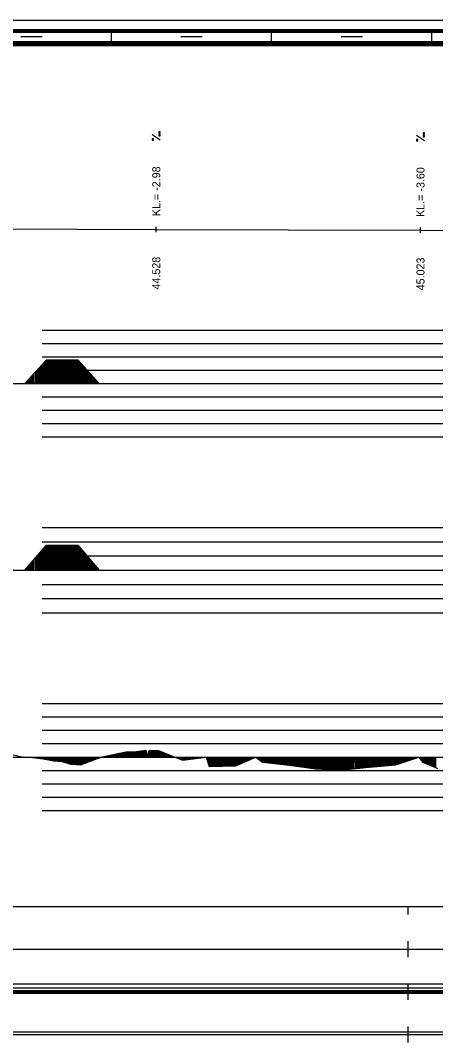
# Model space of a CAD drawing. Extents: x 2 to 10148, y 0 to 380.
# Drawn here: x 4727.9 to 4805.7, y 188.5 to 380 of the extents above; entities that cross this region are included whole.
import ezdxf

# ---------------------------------------------------------------- set-up
doc = ezdxf.new("R2010")
doc.units = 0
for name, color, linetype in [('NIVELETA_CARA', 7, 'Continuous'), ('NIVELETA_TEXT', 7, 'Continuous'), ('POSUN_CARA', 7, 'Continuous'), ('POSUN_RASTR', 7, 'Continuous'), ('RAM', 7, 'Continuous'), ('RYCHL_A', 7, 'Continuous'), ('RYCHL_B', 7, 'Continuous'), ('RYCHL_C', 7, 'Continuous'), ('RYCHL_RASTR', 7, 'Continuous'), ('ZRYCHL_CARA', 7, 'Continuous'), ('ZRYCHL_CARA_C', 7, 'Continuous'), ('ZRYCHL_RASTR', 7, 'Continuous')]:
    doc.layers.add(name, color=color, linetype=linetype)

msp = doc.modelspace()

# ---------------------------------------------------------------- linework, layer by layer
at = {"layer": 'NIVELETA_CARA'}
for p, q in [((4677.6, 341.07), (4753.37, 340.84)), ((4753.39, 340.34), (4753.39, 341.34)), ((4802.89, 340.19), (4802.89, 341.19)), ((4753.37, 340.84), (4753.39, 340.84)), ((4753.39, 340.84), (4753.41, 340.84)), ((4753.41, 340.84), (4802.77, 340.69)), ((4802.77, 340.69), (4802.89, 340.69)), ((4802.89, 340.69), (4803.01, 340.69)), ((4803.01, 340.69), (4832.13, 340.59))]:
    msp.add_line(p, q, dxfattribs=at)
at = {"layer": 'NIVELETA_TEXT'}
for p, q in [((4754.14, 357.59), (4752.64, 358.58)), ((4754.14, 359.11), (4753.89, 359.11)), ((4753.89, 359.11), (4753.89, 358.86)), ((4753.89, 358.86), (4754.14, 358.86)), ((4753.89, 358.86), (4753.9, 358.86)), ((4754.14, 358.6), (4753.89, 358.6)), ((4753.89, 358.6), (4753.89, 358.35)), ((4753.89, 358.35), (4754.14, 358.35)), ((4753.89, 358.35), (4753.9, 358.35)), ((4754.14, 358.86), (4754.14, 359.11)), ((4754.14, 358.35), (4754.14, 358.6)), ((4803.64, 357.44), (4802.14, 358.43)), ((4803.64, 358.96), (4803.39, 358.96)), ((4803.39, 358.96), (4803.39, 358.72)), ((4803.39, 358.72), (4803.4, 358.71)), ((4803.39, 358.71), (4803.64, 358.71)), ((4803.64, 358.45), (4803.39, 358.45)), ((4803.39, 358.45), (4803.39, 358.21)), ((4803.39, 358.21), (4803.4, 358.2)), ((4803.39, 358.2), (4803.64, 358.2)), ((4803.64, 358.71), (4803.64, 358.96)), ((4803.64, 358.2), (4803.64, 358.45)), ((4752.89, 357.84), (4752.64, 357.84)), ((4752.64, 357.84), (4752.64, 357.6)), ((4752.64, 357.6), (4752.65, 357.59)), ((4752.64, 357.59), (4752.89, 357.59)), ((4752.89, 357.59), (4752.89, 357.84)), ((4802.39, 357.69), (4802.14, 357.69)), ((4802.14, 357.69), (4802.14, 357.45)), ((4802.14, 357.45), (4802.15, 357.44)), ((4802.14, 357.44), (4802.39, 357.44)), ((4802.39, 357.44), (4802.39, 357.69))]:
    msp.add_line(p, q, dxfattribs=at)
at = {"layer": 'POSUN_CARA'}
for p, q in [((4749.16, 242.97), (4751.42, 243.31)), ((4750.91, 242), (4750.91, 243.23)), ((4751.16, 242), (4751.16, 243.27)), ((4751.41, 242), (4751.41, 243.31)), ((4751.42, 243.31), (4751.74, 242)), ((4751.42, 242), (4751.42, 243.31)), ((4751.74, 242), (4752.07, 243.24)), ((4752.07, 243.24), (4753.8, 243.21)), ((4752.07, 242), (4752.07, 243.24)), ((4752.32, 242), (4752.32, 243.24)), ((4752.57, 242), (4752.57, 243.23)), ((4752.82, 242), (4752.82, 243.23)), ((4753.07, 242), (4753.07, 243.22)), ((4753.32, 242), (4753.32, 243.22)), ((4753.57, 242), (4753.57, 243.21)), ((4753.8, 243.21), (4758.3, 241.41)), ((4753.8, 242), (4753.8, 243.21)), ((4724.15, 243), (4728.21, 242.02)), ((4728.15, 242), (4728.15, 242.04)), ((4728.21, 242.02), (4730.23, 241.9)), ((4728.21, 242), (4728.21, 242.02)), ((4728.46, 242), (4728.46, 242.01)), ((4728.71, 242), (4728.71, 241.99)), ((4728.96, 242), (4728.96, 241.98)), ((4729.21, 242), (4729.21, 241.96)), ((4729.46, 242), (4729.46, 241.94)), ((4729.71, 242), (4729.71, 241.93)), ((4729.96, 242), (4729.96, 241.91)), ((4730.21, 242), (4730.21, 241.9)), ((4730.23, 242), (4730.23, 241.9)), ((4730.23, 241.9), (4732.23, 241.65)), ((4730.48, 242), (4730.48, 241.87)), ((4730.73, 242), (4730.73, 241.83)), ((4730.98, 242), (4730.98, 241.8)), ((4731.23, 242), (4731.23, 241.77)), ((4731.48, 242), (4731.48, 241.74)), ((4731.73, 242), (4731.73, 241.71)), ((4731.98, 242), (4731.98, 241.68)), ((4732.23, 242), (4732.23, 241.65)), ((4732.23, 241.65), (4734.22, 241.29)), ((4732.48, 242), (4732.48, 241.6)), ((4732.73, 242), (4732.73, 241.56)), ((4732.98, 242), (4732.98, 241.51)), ((4733.23, 242), (4733.23, 241.47)), ((4733.48, 242), (4733.48, 241.42)), ((4733.73, 242), (4733.73, 241.38)), ((4733.98, 242), (4733.98, 241.33)), ((4734.22, 242), (4734.22, 241.29)), ((4734.22, 241.29), (4735.78, 241.13)), ((4734.47, 242), (4734.47, 241.26)), ((4734.72, 242), (4734.72, 241.24)), ((4734.97, 242), (4734.97, 241.21)), ((4735.22, 242), (4735.22, 241.19)), ((4735.47, 242), (4735.47, 241.16)), ((4735.72, 242), (4735.72, 241.13)), ((4735.78, 242), (4735.78, 241.13)), ((4736.03, 242), (4736.03, 241.05)), ((4736.28, 242), (4736.28, 240.97)), ((4736.53, 242), (4736.53, 240.89)), ((4736.78, 242), (4736.78, 240.81)), ((4737.03, 242), (4737.03, 240.73)), ((4737.28, 242), (4737.28, 240.65)), ((4737.31, 242), (4737.31, 240.64)), ((4737.56, 242), (4737.56, 240.62)), ((4737.81, 242), (4737.81, 240.61)), ((4738.06, 242), (4738.06, 240.6)), ((4738.31, 242), (4738.31, 240.58)), ((4738.56, 242), (4738.56, 240.57)), ((4738.81, 242), (4738.81, 240.55)), ((4739.06, 242), (4739.06, 240.54)), ((4739.28, 242), (4739.28, 240.52)), ((4739.28, 240.52), (4741.72, 241.49)), ((4739.53, 242), (4739.53, 240.62)), ((4739.78, 242), (4739.78, 240.72)), ((4740.03, 242), (4740.03, 240.82)), ((4740.28, 242), (4740.28, 240.92)), ((4740.53, 242), (4740.53, 241.02)), ((4740.78, 242), (4740.78, 241.12)), ((4741.03, 242), (4741.03, 241.22)), ((4741.28, 242), (4741.28, 241.32)), ((4741.53, 242), (4741.53, 241.42)), ((4741.72, 241.49), (4743.28, 242.04)), ((4741.72, 242), (4741.72, 241.49)), ((4741.97, 242), (4741.97, 241.58)), ((4742.22, 242), (4742.22, 241.67)), ((4742.47, 242), (4742.47, 241.75)), ((4742.72, 242), (4742.72, 241.84)), ((4742.97, 242), (4742.97, 241.93)), ((4743.22, 242), (4743.22, 242.02)), ((4743.28, 242.04), (4747.72, 242.98)), ((4743.28, 242), (4743.28, 242.04)), ((4743.53, 242), (4743.53, 242.09)), ((4743.78, 242), (4743.78, 242.15)), ((4744.03, 242), (4744.03, 242.2)), ((4744.28, 242), (4744.28, 242.25)), ((4744.53, 242), (4744.53, 242.31)), ((4744.78, 242), (4744.78, 242.36)), ((4745.03, 242), (4745.03, 242.41)), ((4745.28, 242), (4745.28, 242.46)), ((4745.53, 242), (4745.53, 242.52)), ((4745.78, 242), (4745.78, 242.57)), ((4746.03, 242), (4746.03, 242.62)), ((4746.28, 242), (4746.28, 242.68)), ((4746.53, 242), (4746.53, 242.73)), ((4746.78, 242), (4746.78, 242.78)), ((4747.03, 242), (4747.03, 242.84)), ((4747.28, 242), (4747.28, 242.89)), ((4747.53, 242), (4747.53, 242.94)), ((4747.72, 242.98), (4749.16, 242.97)), ((4747.72, 242), (4747.72, 242.98)), ((4747.97, 242), (4747.97, 242.98)), ((4748.22, 242), (4748.22, 242.98)), ((4748.47, 242), (4748.47, 242.98)), ((4748.72, 242), (4748.72, 242.97)), ((4748.97, 242), (4748.97, 242.97)), ((4749.16, 242), (4749.16, 242.97)), ((4749.41, 242), (4749.41, 243.01)), ((4749.66, 242), (4749.66, 243.04)), ((4749.91, 242), (4749.91, 243.08)), ((4750.16, 242), (4750.16, 243.12)), ((4750.41, 242), (4750.41, 243.16)), ((4750.66, 242), (4750.66, 243.19)), ((4751.67, 242), (4751.67, 242.3)), ((4751.74, 242), (4751.74, 242)), ((4751.99, 242), (4751.99, 242.96)), ((4754.05, 242), (4754.05, 243.11)), ((4754.3, 242), (4754.3, 243.01)), ((4754.55, 242), (4754.55, 242.91)), ((4754.8, 242), (4754.8, 242.81)), ((4755.05, 242), (4755.05, 242.71)), ((4755.3, 242), (4755.3, 242.61)), ((4755.55, 242), (4755.55, 242.51)), ((4755.8, 242), (4755.8, 242.41)), ((4756.05, 242), (4756.05, 242.31)), ((4756.3, 242), (4756.3, 242.21)), ((4756.55, 242), (4756.55, 242.11)), ((4756.8, 242), (4756.8, 242.01)), ((4757.05, 242), (4757.05, 241.91)), ((4757.3, 242), (4757.3, 241.81)), ((4757.55, 242), (4757.55, 241.71)), ((4757.8, 242), (4757.8, 241.61)), ((4758.05, 242), (4758.05, 241.51)), ((4758.3, 241.41), (4762.71, 242)), ((4758.3, 242), (4758.3, 241.41)), ((4758.55, 242), (4758.55, 241.44)), ((4758.8, 242), (4758.8, 241.47)), ((4759.05, 242), (4759.05, 241.51)), ((4759.3, 242), (4759.3, 241.54)), ((4759.55, 242), (4759.55, 241.57)), ((4759.8, 242), (4759.8, 241.61)), ((4760.05, 242), (4760.05, 241.64)), ((4760.3, 242), (4760.3, 241.68)), ((4760.55, 242), (4760.55, 241.71)), ((4760.8, 242), (4760.8, 241.74)), ((4761.05, 242), (4761.05, 241.78)), ((4761.3, 242), (4761.3, 241.81)), ((4761.55, 242), (4761.55, 241.84)), ((4761.8, 242), (4761.8, 241.88)), ((4762.05, 242), (4762.05, 241.91)), ((4762.3, 242), (4762.3, 241.94)), ((4762.55, 242), (4762.55, 241.98)), ((4762.71, 242), (4763.3, 240.21)), ((4762.71, 242), (4762.71, 242)), ((4762.96, 242), (4762.96, 241.24)), ((4763.21, 242), (4763.21, 240.47)), ((4763.3, 242), (4763.3, 240.21)), ((4763.55, 242), (4763.55, 240.21)), ((4763.8, 242), (4763.8, 240.22)), ((4764.05, 242), (4764.05, 240.22)), ((4764.3, 242), (4764.3, 240.23)), ((4764.55, 242), (4764.55, 240.24)), ((4764.8, 242), (4764.8, 240.24)), ((4765.05, 242), (4765.05, 240.25)), ((4765.3, 242), (4765.3, 240.26)), ((4765.55, 242), (4765.55, 240.26)), ((4765.8, 242), (4765.8, 240.27)), ((4766.05, 242), (4766.05, 240.27)), ((4766.3, 242), (4766.3, 240.28)), ((4766.55, 242), (4766.55, 240.29)), ((4766.8, 242), (4766.8, 240.29)), ((4767.05, 242), (4767.05, 240.3)), ((4767.3, 242), (4767.3, 240.31)), ((4767.55, 242), (4767.55, 240.31)), ((4767.8, 242), (4767.8, 240.32)), ((4768.05, 242), (4768.05, 240.32)), ((4768.3, 242), (4768.3, 240.33)), ((4768.3, 240.33), (4772.03, 242)), ((4768.3, 242), (4768.3, 240.33)), ((4768.55, 242), (4768.55, 240.44)), ((4768.8, 242), (4768.8, 240.55)), ((4769.05, 242), (4769.05, 240.67)), ((4769.3, 242), (4769.3, 240.78)), ((4769.55, 242), (4769.55, 240.89)), ((4769.8, 242), (4769.8, 241)), ((4770.05, 242), (4770.05, 241.11)), ((4770.3, 242), (4770.3, 241.23)), ((4770.55, 242), (4770.55, 241.34)), ((4770.8, 242), (4770.8, 241.45)), ((4771.05, 242), (4771.05, 241.56)), ((4771.3, 242), (4771.3, 241.67)), ((4771.55, 242), (4771.55, 241.79)), ((4771.8, 242), (4771.8, 241.9)), ((4772.03, 242), (4773.29, 241.05)), ((4772.03, 242), (4772.03, 242)), ((4772.28, 242), (4772.28, 241.81)), ((4772.53, 242), (4772.53, 241.62)), ((4772.78, 242), (4772.78, 241.43)), ((4773.03, 242), (4773.03, 241.25)), ((4773.28, 242), (4773.28, 241.06)), ((4773.29, 242), (4773.29, 241.05)), ((4773.54, 242), (4773.54, 241.02)), ((4773.79, 242), (4773.79, 240.99)), ((4774.04, 242), (4774.04, 240.96)), ((4774.29, 242), (4774.29, 240.93)), ((4774.54, 242), (4774.54, 240.9)), ((4774.79, 242), (4774.79, 240.87)), ((4775.04, 242), (4775.04, 240.84)), ((4775.29, 242), (4775.29, 240.81)), ((4775.54, 242), (4775.54, 240.78)), ((4775.79, 242), (4775.79, 240.76)), ((4776.04, 242), (4776.04, 240.73)), ((4776.29, 242), (4776.29, 240.7)), ((4776.54, 242), (4776.54, 240.67)), ((4776.79, 242), (4776.79, 240.64)), ((4777.04, 242), (4777.04, 240.61)), ((4777.29, 242), (4777.29, 240.58)), ((4777.54, 242), (4777.54, 240.55)), ((4777.79, 242), (4777.79, 240.52)), ((4778.04, 242), (4778.04, 240.49)), ((4778.29, 242), (4778.29, 240.46)), ((4778.3, 242), (4778.3, 240.46)), ((4778.55, 242), (4778.55, 240.43)), ((4778.8, 242), (4778.8, 240.39)), ((4779.05, 242), (4779.05, 240.36)), ((4779.3, 242), (4779.3, 240.32)), ((4779.55, 242), (4779.55, 240.29)), ((4779.8, 242), (4779.8, 240.26)), ((4780.05, 242), (4780.05, 240.22)), ((4780.3, 242), (4780.3, 240.19)), ((4780.55, 242), (4780.55, 240.15)), ((4780.8, 242), (4780.8, 240.12)), ((4781.05, 242), (4781.05, 240.09)), ((4781.3, 242), (4781.3, 240.05)), ((4781.55, 242), (4781.55, 240.02)), ((4781.8, 242), (4781.8, 239.98)), ((4782.05, 242), (4782.05, 239.95)), ((4782.3, 242), (4782.3, 239.92)), ((4782.55, 242), (4782.55, 239.88)), ((4782.8, 242), (4782.8, 239.85)), ((4783.05, 242), (4783.05, 239.81)), ((4783.3, 242), (4783.3, 239.78)), ((4783.31, 242), (4783.31, 239.78)), ((4783.56, 242), (4783.56, 239.77)), ((4783.81, 242), (4783.81, 239.76)), ((4784.06, 242), (4784.06, 239.74)), ((4784.31, 242), (4784.31, 239.73)), ((4784.56, 242), (4784.56, 239.72)), ((4784.81, 242), (4784.81, 239.71)), ((4785.06, 242), (4785.06, 239.7)), ((4785.31, 242), (4785.31, 239.68)), ((4785.56, 242), (4785.56, 239.67)), ((4785.81, 242), (4785.81, 239.66)), ((4786.06, 242), (4786.06, 239.65)), ((4786.31, 242), (4786.31, 239.64)), ((4786.56, 242), (4786.56, 239.62)), ((4786.81, 242), (4786.81, 239.61)), ((4787.06, 242), (4787.06, 239.6)), ((4787.31, 242), (4787.31, 239.59)), ((4787.56, 242), (4787.56, 239.58)), ((4787.81, 242), (4787.81, 239.57)), ((4787.97, 242), (4787.97, 239.56)), ((4788.22, 242), (4788.22, 239.58)), ((4788.47, 242), (4788.47, 239.61)), ((4788.72, 242), (4788.72, 239.63)), ((4788.94, 242), (4788.95, 239.65)), ((4789.19, 242), (4789.19, 239.68)), ((4789.44, 242), (4789.44, 239.7)), ((4789.69, 242), (4789.69, 239.73)), ((4789.94, 242), (4789.94, 239.75)), ((4790.19, 242), (4790.19, 239.78)), ((4790.44, 242), (4790.43, 239.8)), ((4790.69, 242), (4790.69, 239.83)), ((4790.94, 242), (4790.94, 239.85)), ((4791.19, 242), (4791.19, 239.88)), ((4791.44, 242), (4791.44, 239.9)), ((4791.69, 242), (4791.69, 239.93)), ((4791.94, 242), (4791.94, 239.95)), ((4792.19, 242), (4792.19, 239.98)), ((4792.44, 242), (4792.44, 240)), ((4792.63, 242), (4792.63, 240.02)), ((4792.88, 242), (4792.88, 240.04)), ((4793.13, 242), (4793.13, 240.07)), ((4793.38, 242), (4793.38, 240.09)), ((4793.63, 242), (4793.63, 240.11)), ((4793.88, 242), (4793.88, 240.13)), ((4794.13, 242), (4794.13, 240.15)), ((4794.38, 242), (4794.38, 240.18)), ((4794.63, 242), (4794.63, 240.2)), ((4794.88, 242), (4794.88, 240.22)), ((4795.13, 242), (4795.13, 240.24)), ((4795.38, 242), (4795.38, 240.26)), ((4795.63, 242), (4795.63, 240.29)), ((4795.88, 242), (4795.88, 240.31)), ((4796.13, 242), (4796.13, 240.33)), ((4796.38, 242), (4796.38, 240.35)), ((4796.63, 242), (4796.63, 240.37)), ((4796.88, 242), (4796.88, 240.4)), ((4797.13, 242), (4797.13, 240.42)), ((4797.38, 242), (4797.38, 240.44)), ((4797.63, 242), (4797.63, 240.46)), ((4797.88, 242), (4797.88, 240.48)), ((4798.13, 242), (4798.13, 240.51)), ((4798.28, 240.52), (4802.58, 242)), ((4798.28, 242), (4798.28, 240.52)), ((4798.53, 242), (4798.53, 240.61)), ((4798.78, 242), (4798.78, 240.69)), ((4799.03, 242), (4799.03, 240.78)), ((4799.28, 242), (4799.28, 240.86)), ((4799.53, 242), (4799.53, 240.95)), ((4799.78, 242), (4799.78, 241.04)), ((4800.03, 242), (4800.03, 241.12)), ((4800.28, 242), (4800.28, 241.21)), ((4800.53, 242), (4800.53, 241.29)), ((4800.78, 242), (4800.78, 241.38)), ((4801.03, 242), (4801.03, 241.47)), ((4801.28, 242), (4801.28, 241.55)), ((4801.53, 242), (4801.53, 241.64)), ((4801.78, 242), (4801.78, 241.72)), ((4802.03, 242), (4802.03, 241.81)), ((4802.28, 242), (4802.28, 241.9)), ((4802.53, 242), (4802.53, 241.98)), ((4802.58, 242), (4803.29, 241.05)), ((4802.58, 242), (4802.58, 242)), ((4802.83, 242), (4802.83, 241.67)), ((4803.08, 242), (4803.08, 241.33)), ((4803.29, 242), (4803.29, 241.05)), ((4803.54, 242), (4803.54, 240.94)), ((4803.79, 242), (4803.79, 240.84)), ((4804.04, 242), (4804.04, 240.73)), ((4804.29, 242), (4804.29, 240.62)), ((4804.54, 242), (4804.54, 240.52)), ((4804.79, 242), (4804.79, 240.41)), ((4805.04, 242), (4805.04, 240.3)), ((4805.29, 242), (4805.29, 240.19)), ((4805.54, 242), (4805.54, 240.09)), ((4805.71, 242), (4805.71, 240.01)), ((4735.78, 241.13), (4737.31, 240.64)), ((4737.31, 240.64), (4739.28, 240.52)), ((4763.3, 240.21), (4768.3, 240.33)), ((4773.29, 241.05), (4778.3, 240.46)), ((4778.3, 240.46), (4783.31, 239.78)), ((4783.31, 239.78), (4787.97, 239.56)), ((4787.97, 239.56), (4792.63, 240.02)), ((4792.63, 240.02), (4798.28, 240.52)), ((4803.29, 241.05), (4805.71, 240.01)), ((4805.71, 240.01), (4806.09, 239.84))]:
    msp.add_line(p, q, dxfattribs=at)
at = {"layer": 'POSUN_RASTR'}
for p, q in [((4732, 252), (4928, 252)), ((4732, 249.5), (4928, 249.5)), ((4732, 247), (4928, 247)), ((4732, 244.5), (4928, 244.5)), ((4045.76, 242), (5128.6, 242)), ((4732, 239.5), (4928, 239.5)), ((4732, 237), (4928, 237)), ((4732, 234.5), (4928, 234.5)), ((4732, 232), (4928, 232))]:
    msp.add_line(p, q, dxfattribs=at)
at = {"layer": 'RAM'}
for p, q in [((5128.6, 380), (4045.76, 380)), ((5128.6, 378.25), (4045.76, 378.25)), ((5128.6, 378), (4045.76, 378)), ((5128.6, 377.75), (4045.76, 377.75)), ((4745, 376), (4745, 378)), ((4775, 376), (4775, 378)), ((4805, 376), (4805, 378)), ((5128.6, 376), (4045.76, 376)), ((5128.6, 375.75), (4045.76, 375.75)), ((5128.6, 375.5), (4045.76, 375.5)), ((4728, 377), (4732, 377)), ((4758, 377), (4762, 377)), ((4788, 377), (4792, 377)), ((5128.6, 375.25), (4045.76, 375.25))]:
    msp.add_line(p, q, dxfattribs=at)
at = {"layer": 'RYCHL_A'}
msp.add_line((4428.57, 190.5), (5131.49, 190.5), dxfattribs=at)
at = {"layer": 'RYCHL_B'}
msp.add_line((4516.52, 198.75), (5010.95, 198.75), dxfattribs=at)
at = {"layer": 'RYCHL_C'}
msp.add_line((4426.81, 199.5), (5128.6, 199.5), dxfattribs=at)
at = {"layer": 'RYCHL_RASTR'}
for p, q in [((4041.27, 214), (5127.73, 214)), ((4800.57, 212.5), (4800.57, 214)), ((4800.57, 204.5), (4800.57, 207.5)), ((4041.24, 206), (5128.07, 206)), ((4800.57, 196.5), (4800.57, 199.5)), ((4041.32, 198.25), (5128.25, 198.25)), ((4041.35, 197.75), (5128.25, 197.75)), ((4041.38, 198), (5128.25, 198)), ((4800.57, 188.5), (4800.57, 191.5)), ((4041.67, 190), (5128.21, 190))]:
    msp.add_line(p, q, dxfattribs=at)
at = {"layer": 'ZRYCHL_CARA'}
for p, q in [((4728.8, 277), (4732.8, 281.72)), ((4732.8, 277), (4732.8, 281.72)), ((4732.8, 281.72), (4738.69, 281.72)), ((4733.05, 277), (4733.05, 281.72)), ((4733.3, 277), (4733.3, 281.72)), ((4733.55, 277), (4733.55, 281.72)), ((4733.8, 277), (4733.8, 281.72)), ((4734.05, 277), (4734.05, 281.72)), ((4734.3, 277), (4734.3, 281.72)), ((4734.55, 277), (4734.55, 281.72)), ((4734.8, 277), (4734.8, 281.72)), ((4735.05, 277), (4735.05, 281.72)), ((4735.3, 277), (4735.3, 281.72)), ((4735.55, 277), (4735.55, 281.72)), ((4735.8, 277), (4735.8, 281.72)), ((4736.05, 277), (4736.05, 281.72)), ((4736.3, 277), (4736.3, 281.72)), ((4736.55, 277), (4736.55, 281.72)), ((4736.8, 277), (4736.8, 281.72)), ((4737.05, 277), (4737.05, 281.72)), ((4737.3, 277), (4737.3, 281.72)), ((4737.55, 277), (4737.55, 281.72)), ((4737.8, 277), (4737.8, 281.72)), ((4738.05, 277), (4738.05, 281.72)), ((4738.3, 277), (4738.3, 281.72)), ((4738.55, 277), (4738.55, 281.72)), ((4738.69, 277), (4738.69, 281.72)), ((4738.69, 281.72), (4742.69, 277)), ((4731.05, 277), (4731.05, 279.65)), ((4731.3, 277), (4731.3, 279.95)), ((4731.55, 277), (4731.55, 280.24)), ((4731.8, 277), (4731.8, 280.54)), ((4732.05, 277), (4732.05, 280.83)), ((4732.3, 277), (4732.3, 281.13)), ((4732.55, 277), (4732.55, 281.42)), ((4738.94, 277), (4738.94, 281.42)), ((4739.19, 277), (4739.19, 281.13)), ((4739.44, 277), (4739.44, 280.83)), ((4739.69, 277), (4739.69, 280.54)), ((4739.94, 277), (4739.94, 280.24)), ((4740.19, 277), (4740.19, 279.95)), ((4740.44, 277), (4740.44, 279.65)), ((4729.55, 277), (4729.55, 277.88)), ((4729.8, 277), (4729.8, 278.18)), ((4730.05, 277), (4730.05, 278.47)), ((4730.3, 277), (4730.3, 278.77)), ((4730.55, 277), (4730.55, 279.06)), ((4730.8, 277), (4730.8, 279.36)), ((4740.69, 277), (4740.69, 279.36)), ((4740.94, 277), (4740.94, 279.06)), ((4741.19, 277), (4741.19, 278.77)), ((4741.44, 277), (4741.44, 278.47)), ((4741.69, 277), (4741.69, 278.18)), ((4741.94, 277), (4741.94, 277.88)), ((4045.76, 277), (5128.6, 277)), ((4729.05, 277), (4729.05, 277.29)), ((4729.3, 277), (4729.3, 277.59)), ((4742.19, 277), (4742.19, 277.59)), ((4742.44, 277), (4742.44, 277.29))]:
    msp.add_line(p, q, dxfattribs=at)
at = {"layer": 'ZRYCHL_CARA_C'}
for p, q in [((4728.8, 312), (4732.8, 316.42)), ((4732.55, 312), (4732.55, 316.15)), ((4732.8, 312), (4732.8, 316.42)), ((4732.8, 316.42), (4738.69, 316.42)), ((4733.05, 312), (4733.05, 316.42)), ((4733.3, 312), (4733.3, 316.42)), ((4733.55, 312), (4733.55, 316.42)), ((4733.8, 312), (4733.8, 316.42)), ((4734.05, 312), (4734.05, 316.42)), ((4734.3, 312), (4734.3, 316.42)), ((4734.55, 312), (4734.55, 316.42)), ((4734.8, 312), (4734.8, 316.42)), ((4735.05, 312), (4735.05, 316.42)), ((4735.3, 312), (4735.3, 316.42)), ((4735.55, 312), (4735.55, 316.42)), ((4735.8, 312), (4735.8, 316.42)), ((4736.05, 312), (4736.05, 316.42)), ((4736.3, 312), (4736.3, 316.42)), ((4736.55, 312), (4736.55, 316.42)), ((4736.8, 312), (4736.8, 316.42)), ((4737.05, 312), (4737.05, 316.42)), ((4737.3, 312), (4737.3, 316.42)), ((4737.55, 312), (4737.55, 316.42)), ((4737.8, 312), (4737.8, 316.42)), ((4738.05, 312), (4738.05, 316.42)), ((4738.3, 312), (4738.3, 316.42)), ((4738.55, 312), (4738.55, 316.42)), ((4738.69, 312), (4738.69, 316.42)), ((4738.69, 316.42), (4742.69, 312)), ((4738.94, 312), (4738.94, 316.15)), ((4730.8, 312), (4730.8, 314.21)), ((4731.05, 312), (4731.05, 314.49)), ((4731.3, 312), (4731.3, 314.77)), ((4731.55, 312), (4731.55, 315.04)), ((4731.8, 312), (4731.8, 315.32)), ((4732.05, 312), (4732.05, 315.59)), ((4732.3, 312), (4732.3, 315.87)), ((4739.19, 312), (4739.19, 315.87)), ((4739.44, 312), (4739.44, 315.59)), ((4739.69, 312), (4739.69, 315.32)), ((4739.94, 312), (4739.94, 315.04)), ((4740.19, 312), (4740.19, 314.77)), ((4740.44, 312), (4740.44, 314.49)), ((4740.69, 312), (4740.69, 314.21)), ((4729.05, 312), (4729.05, 312.28)), ((4729.3, 312), (4729.3, 312.55)), ((4729.55, 312), (4729.55, 312.83)), ((4729.8, 312), (4729.8, 313.11)), ((4730.05, 312), (4730.05, 313.38)), ((4730.3, 312), (4730.3, 313.66)), ((4730.55, 312), (4730.55, 313.94)), ((4740.94, 312), (4740.94, 313.94)), ((4741.19, 312), (4741.19, 313.66)), ((4741.44, 312), (4741.44, 313.38)), ((4741.69, 312), (4741.69, 313.11)), ((4741.94, 312), (4741.94, 312.83)), ((4742.19, 312), (4742.19, 312.55)), ((4742.44, 312), (4742.44, 312.28)), ((4045.76, 312), (5128.6, 312))]:
    msp.add_line(p, q, dxfattribs=at)
at = {"layer": 'ZRYCHL_RASTR'}
for p, q in [((4732, 322), (4928, 322)), ((4732, 319.5), (4928, 319.5)), ((4732, 317), (4928, 317)), ((4732, 314.5), (4928, 314.5)), ((4732, 309.5), (4928, 309.5)), ((4732, 307), (4928, 307)), ((4732, 304.5), (4928, 304.5)), ((4732, 302), (4928, 302)), ((4732, 285), (4928, 285)), ((4732, 282.33), (4928, 282.33)), ((4732, 279.67), (4928, 279.67)), ((4732, 274.33), (4928, 274.33)), ((4732, 271.67), (4928, 271.67)), ((4732, 269), (4928, 269))]:
    msp.add_line(p, q, dxfattribs=at)

# ---------------------------------------------------------------- texts
at = {"layer": 'NIVELETA_TEXT'}
for s, p in [('KL.= -2.98', (4754.14, 343.34)), ('KL.= -3.60', (4803.64, 343.19)), ('44.528', (4754.14, 329.59)), ('45.023', (4803.64, 329.44))]:
    msp.add_text(s, height=1.5, rotation=90, dxfattribs=at).set_placement(p)

doc.saveas('drawing.dxf')
